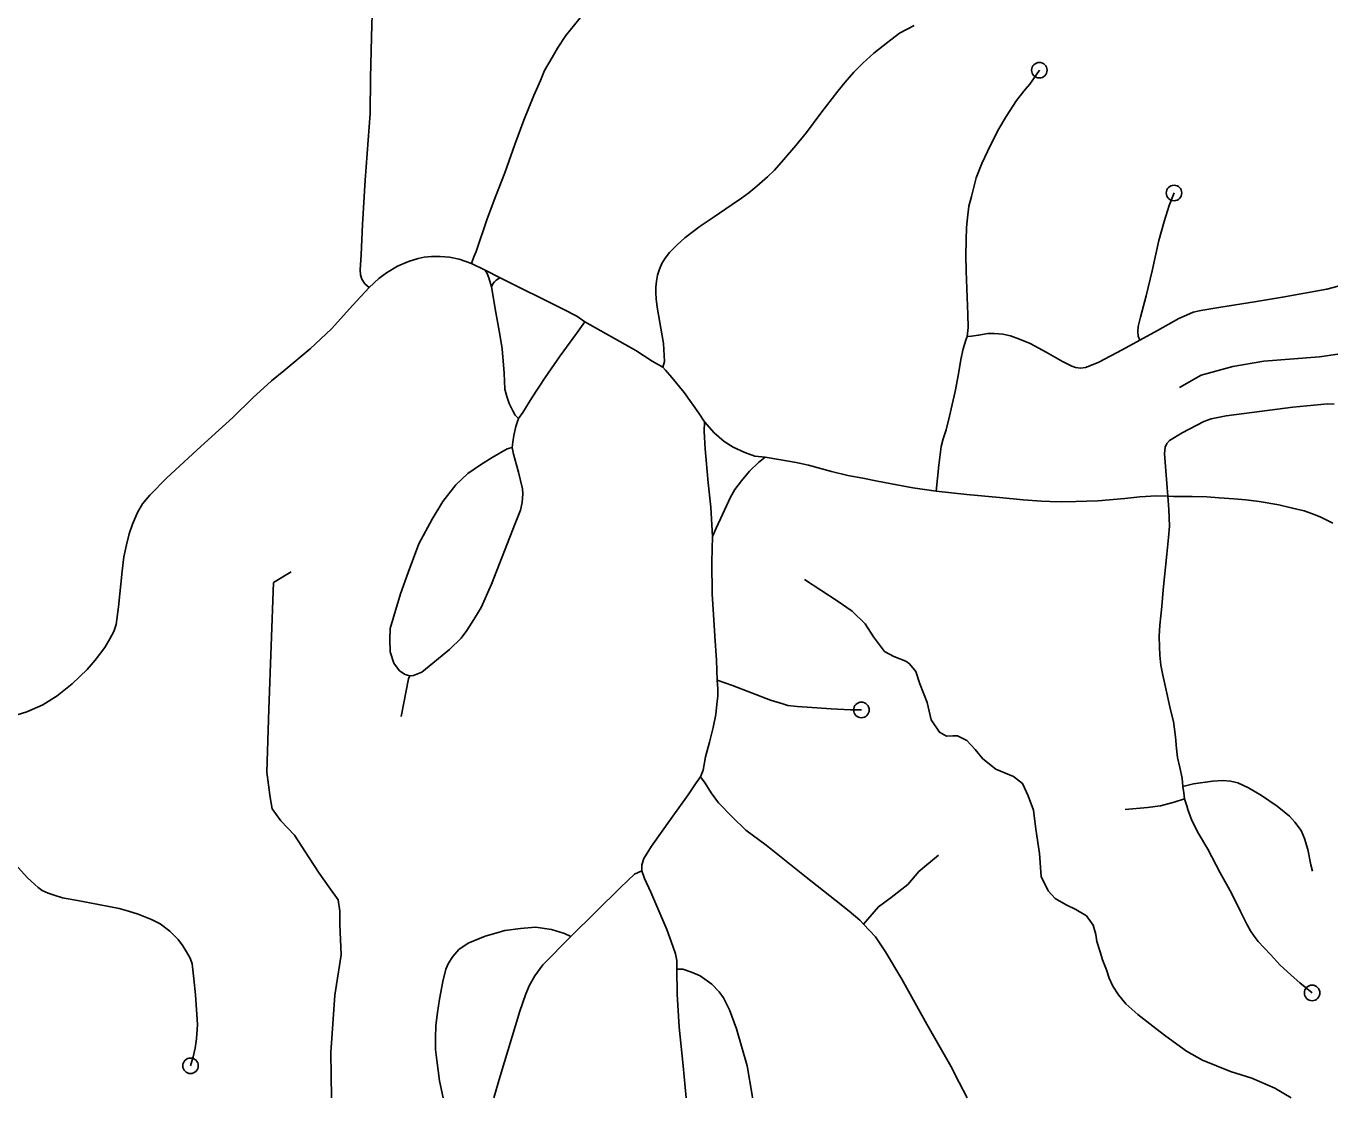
# Model space of a CAD drawing. Extents: x 653372 to 905732, y 627442 to 787275.
# Drawn here: x 712584 to 716772, y 728634 to 732075 of the extents above; entities that cross this region are included whole.
import ezdxf

# ---------------------------------------------------------------- set-up
doc = ezdxf.new("R2010")
doc.units = 0
for name, color, linetype in [('31', 7, 'Continuous'), ('32', 7, 'Continuous'), ('35', 7, 'Continuous')]:
    doc.layers.add(name, color=color, linetype=linetype)

msp = doc.modelspace()

# ---------------------------------------------------------------- linework, layer by layer
at = {"layer": '31'}
for points in [[(715436.1, 732076.5), (715389.1, 732052.7), (715351.9, 732023.6), (715306.5, 731987.6), (715271.3, 731956.4), (715242.2, 731927.1), (715215.1, 731894.6), (715191, 731866.1), (715136.5, 731795.2), (715090.3, 731733.1), (715056.8, 731691.8), (715017.2, 731645.6), (714988, 731612.2), (714965.4, 731590.7), (714931.2, 731560.5), (714905.4, 731539.6), (714882.2, 731522.7), (714851.9, 731501.9), (714790.7, 731460.9), (714749.5, 731432.4), (714699.6, 731395.6), (714675.2, 731372.7), (714650.3, 731347.7), (714637.1, 731330), (714626, 731312.2), (714618.5, 731294.7), (714612.3, 731274.8), (714609.2, 731256.2), (714606.6, 731237.1), (714606.6, 731218.5), (714607.5, 731199.5), (714610.7, 731172.2), (714631.4, 731055.5), (714633.8, 731017.6), (714634.2, 730997.5), (714629.6, 730979.5)], [(715507.5, 730581.3), (715515.4, 730665.4), (715523.1, 730724.6), (715529.2, 730749.2), (715539.5, 730779), (715549.5, 730822.2), (715558.6, 730860), (715567.9, 730901.9), (715579, 730958.4), (715586.4, 731004.6), (715594.1, 731039.1), (715602.9, 731066.3), (715606.5, 731078.8), (715609.5, 731106.9), (715608.7, 731148.4), (715603.6, 731287.6), (715602.4, 731338.8), (715603.2, 731388.2), (715604.5, 731428.3), (715608, 731459), (715612.5, 731496.3), (715620.2, 731528.2), (715635.3, 731587.2), (715653.4, 731633.5), (715681.9, 731692.9), (715708.9, 731745.5), (715731.5, 731784.3), (715765.6, 731836.5), (715793.4, 731871.8), (715807.9, 731888), (715838.7, 731933.3)], [(716271.2, 731539.1), (716256, 731498.7), (716239.1, 731447.8), (716222.5, 731386.7), (716201.5, 731289), (716181.7, 731208.7), (716163, 731140.8), (716156, 731110.2), (716155.5, 731092.8), (716156.5, 731079.4), (716161.4, 731066.6)], [(714763.2, 730804.5), (714744.9, 730832), (714697.3, 730898.5), (714658.6, 730947.1), (714637.3, 730969.7), (714629.6, 730979.5), (714595.1, 730999.4), (714542.8, 731033.2), (714379.1, 731125.6), (714353, 731144.1), (714309.1, 731165.8), (714107.2, 731266.5), (714058.8, 731290.9), (714014.6, 731312.3), (713975.1, 731327.1), (713943.9, 731333.1), (713914, 731335.5), (713886.3, 731334.8), (713862.8, 731332.6), (713843.7, 731328.8), (713811.8, 731319.6), (713777, 731303.8), (713741.4, 731283), (713717.4, 731264.7), (713685.9, 731235.5), (713633.1, 731178.8), (713565.1, 731103.4), (713495.9, 731038.3), (713411.3, 730968.5), (713372.4, 730936.1), (713312.3, 730881.6), (713248.4, 730818.5), (713192.8, 730768.3), (713132.3, 730713), (713036.2, 730624.5), (712981.9, 730569.2), (712957.7, 730541.4), (712942.2, 730512.7), (712925.8, 730475.2), (712915.4, 730444.8), (712906.3, 730409.3), (712897.8, 730370.8), (712892.8, 730324.7), (712880.6, 730210.3), (712873, 730153.6), (712865.8, 730131.2), (712853.4, 730107.4), (712836.5, 730079.4), (712805.3, 730038.7), (712780.4, 730009.5), (712732.2, 729963.5), (712683.6, 729924.8), (712637.5, 729895.5), (712586.4, 729872.9), (712513.4, 729851)], [(714058.8, 731290.9), (714064.9, 731280.3), (714070.3, 731267), (714078.9, 731238.1), (714092.3, 731155.5), (714106, 731084.2), (714113.2, 731038.2), (714119.4, 730960.5), (714122.1, 730909.7), (714128.1, 730885.1), (714135.4, 730863.6), (714146.9, 730839.5), (714154.4, 730825.8), (714159.2, 730821.4), (714165.7, 730814.5)], [(714078.9, 731238.1), (714083.1, 731247.1), (714088.2, 731254.3), (714094.2, 731259.3), (714102, 731264.5), (714107.2, 731266.5)], [(715606.5, 731078.8), (715620.5, 731079.8), (715643.3, 731082.4), (715673.6, 731088.2), (715693, 731088.3), (715721, 731085.4), (715745.6, 731080.7), (715774.7, 731069.8), (715809, 731055.4), (715861, 731028.4), (715912.9, 730998.1), (715942.6, 730983.1), (715955.1, 730978.7), (715971.1, 730976.9), (715987.2, 730978.5), (716006.2, 730985.9), (716029.9, 730995.9), (716104.9, 731035.8), (716161.4, 731066.6), (716217.8, 731097.3), (716286.5, 731136), (716310.9, 731147.3), (716332.5, 731156), (716357.4, 731162), (716421.9, 731172.1), (716529.8, 731189.6), (716619.8, 731204.2), (716762.3, 731230.1), (716798, 731240.4)], [(714379.1, 731125.6), (714352.4, 731087.7), (714299.2, 731016.2), (714251.1, 730946.8), (714208.9, 730880.9), (714179, 730834.3), (714165.7, 730814.5), (714157.2, 730788.9), (714150.5, 730759.9), (714147.7, 730739.5), (714145.7, 730722.1), (714149.5, 730700.8), (714166, 730643.2), (714178.3, 730589.5), (714179.2, 730572.7), (714176.9, 730545.7), (714171.8, 730521), (714154.5, 730477.7), (714079.2, 730283.5), (714045.6, 730207.8), (714021.8, 730169.1), (713999.5, 730133.9), (713981.3, 730109.6), (713943.7, 730073.5), (713854.6, 730000.2), (713828.7, 729989.3), (713816.3, 729988.2), (713812.3, 729979.1), (713789, 729858.5)], [(714763.2, 730804.5), (714762.3, 730773.5), (714764.7, 730717.4), (714775.1, 730608.8), (714783, 730530.7), (714788.3, 730436.5), (714786.9, 730355.3), (714787.8, 730251), (714792.4, 730185.2), (714796, 730116.2), (714801.8, 730039.2), (714804.2, 729974.6), (714805.6, 729947), (714805.4, 729923.6), (714803.1, 729897.7), (714799.6, 729864.6), (714791.2, 729823.1), (714778.6, 729776.2), (714766.5, 729728.2), (714758.6, 729686.2), (714750.7, 729664.4), (714734.4, 729641.6), (714710.5, 729606.7), (714655.8, 729530.5), (714592.6, 729441.8), (714568.3, 729402.2), (714561.5, 729381.5), (714562, 729362.2), (714570.4, 729338.5), (714590.9, 729294.2)], [(714763.2, 730804.5), (714794.2, 730769.3), (714826, 730741.2), (714855.2, 730722.9), (714892.4, 730705.3), (714925.2, 730694.5), (714957.7, 730690.4), (715002.1, 730682.9), (715057.4, 730673.6), (715096.6, 730665.2), (715170.8, 730644.3), (715223.1, 730632.1), (715272, 730623), (715318.9, 730613.9), (715381.3, 730601.9), (715432.4, 730592.3), (715507.5, 730581.3), (715606, 730570.9), (715710.1, 730561), (715786.7, 730554), (715845.1, 730549.7), (715873, 730548), (715911.2, 730547.7), (715955.9, 730548.1), (716026, 730551.1), (716113.7, 730558.2), (716161.3, 730563.2), (716215.3, 730566.2), (716251.8, 730565.1), (716269.2, 730565), (716329.2, 730564.9), (716377.1, 730563.5), (716416.1, 730560.6), (716463.1, 730557.5), (716501.6, 730554.2), (716545.1, 730548.2), (716607.6, 730537.4), (716651.9, 730527.6), (716689.3, 730518), (716724.6, 730505.9), (716742.6, 730498.2), (716781.1, 730479.2)], [(714957.7, 730690.4), (714936.8, 730674.2), (714908, 730645.6), (714882.1, 730614.8), (714860.4, 730587), (714847, 730562.9), (714820.9, 730506.7), (714800.8, 730463.1), (714788.3, 730436.5)], [(716305.1, 729594.1), (716302.8, 729612.9), (716299.8, 729633.9), (716297.4, 729659.9), (716290.2, 729694.6), (716282.6, 729726.7), (716278.9, 729755.5), (716276.4, 729792.8), (716269.2, 729841.9), (716260.3, 729879.6), (716243.9, 729952.4), (716235.4, 729990.5), (716229.1, 730022.7), (716225.7, 730054.7), (716224.3, 730082), (716223.3, 730116.6), (716225.7, 730151.1), (716231.6, 730211.4), (716236.4, 730264.7), (716248.1, 730379.9), (716253.7, 730432.5), (716256.2, 730469.2), (716254.6, 730522.7), (716251.8, 730565.1)], [(715607.1, 728633.5), (715581.1, 728683.5), (715554, 728735.1), (715477.3, 728870.8), (715396.9, 729014.6), (715344.2, 729102.5), (715312.4, 729150.2), (715274, 729191.1), (715261.6, 729203.8), (715227.8, 729233.4), (715185.6, 729266.2), (715084, 729346.4), (714960.8, 729444.8), (714895.7, 729493.5), (714851.4, 729536.3), (714807.8, 729580.9), (714784.4, 729613.4), (714764.8, 729643.8), (714750.7, 729664.4)], [(716299.8, 729633.9), (716334.1, 729641.9), (716394.9, 729651), (716427.7, 729652.3), (716453.1, 729650.2), (716476.1, 729645), (716510.2, 729629.4), (716552.7, 729604.9), (716602.3, 729570.3), (716642.3, 729537.7), (716659.5, 729519), (716679.6, 729491.6), (716690.6, 729466.7), (716701.4, 729431.3), (716710.8, 729381.5), (716716.1, 729361.4)], [(716114.5, 729559.4), (716185.6, 729565.9), (716227.6, 729571.5), (716271.6, 729583.3), (716305.1, 729594.1)], [(716714.9, 728970.6), (716674.9, 729002.7), (716647.9, 729027.7), (716611.2, 729061.1), (716581.7, 729093.3), (716559.2, 729116.8), (716542, 729135.9), (716528.4, 729152.7), (716516.6, 729169.9), (716504.6, 729191.6), (716483.6, 729234.6), (716455.7, 729290.9), (716419.9, 729356.1), (716379.4, 729432), (716350, 729482.9), (716328.1, 729524.5), (716316, 729559.7), (716312.7, 729571.2), (716305.1, 729594.1)], [(712528.2, 729407), (712588, 729339.9), (712622.5, 729308.6), (712636, 729299.1), (712654.4, 729291.2), (712674.3, 729284.4), (712700.8, 729276.3), (712749, 729267.9), (712816, 729254.6), (712882.7, 729241.4), (712912.7, 729233.1), (712943.4, 729224), (712986.5, 729206.7), (713014.2, 729192.9), (713045.5, 729169), (713071.9, 729142.3), (713087.7, 729121.9), (713099.3, 729103), (713110.8, 729082.3), (713117.1, 729063.5), (713120, 729044.9), (713122.2, 729016.2), (713128, 728964.2), (713134.2, 728868.9), (713131.5, 728823.4), (713126.7, 728793.3), (713120.7, 728765.3), (713112.1, 728736.6)], [(714590.9, 729294.2), (714642.3, 729174), (714661.8, 729121.1), (714670.3, 729096.4), (714674.7, 729075.2), (714673.9, 729047.4), (714674.9, 728966.5), (714681.8, 728860.9), (714694.9, 728736.6), (714703.7, 728633.5)]]:
    msp.add_lwpolyline(points, dxfattribs=at)
for centre in [(715838.7, 731933.3), (716271.2, 731539.1), (716714.9, 728970.6), (713112.1, 728736.6)]:
    msp.add_circle(centre, 25, dxfattribs=at)
at = {"layer": '32'}
for points in [[(714699.8, 732523), (714635.8, 732444.9), (714541.1, 732322.6), (714448, 732207), (714373.1, 732113.7), (714317.3, 732044.5), (714291.1, 732003.8), (714273.7, 731974.4), (714249.3, 731932.4), (714236.1, 731899.8), (714214.5, 731852.3), (714182.9, 731773.3), (714153.6, 731694.8), (714121.6, 731603.6), (714092.5, 731529.8), (714065.3, 731456.1), (714029.2, 731350.9), (714022.6, 731334), (714014.6, 731312.3)], [(713696.3, 732150.9), (713693, 732039.1), (713690.7, 731908.6), (713689.5, 731794.1), (713672.6, 731580.3), (713665, 731437.9), (713660.4, 731340.5), (713657.3, 731291.9), (713658, 731276.5), (713661.9, 731262.1), (713672, 731247.5), (713685.9, 731235.5)], [(716251.8, 730565.1), (716244.4, 730646.9), (716240.6, 730702.1), (716242.6, 730722.5), (716247.7, 730734.3), (716256.4, 730744.4), (716297.2, 730769.1), (716366.9, 730805.7), (716390.8, 730814), (716438.9, 730823.1), (716496.4, 730831.4), (716652.9, 730851.2), (716764.8, 730862.4), (716786.1, 730860.9)], [(713816.3, 729988.2), (713801.1, 729993.1), (713783.2, 730005.3), (713764.9, 730029.9), (713753.6, 730065.3), (713751.9, 730105.6), (713753.6, 730140.6), (713765.1, 730180.4), (713786.9, 730252.1), (713811.6, 730320), (713845.1, 730412.7), (713888.3, 730491.8), (713922.9, 730548.5), (713963.9, 730602), (714002.3, 730638.8), (714043.3, 730666.1), (714080.5, 730689.8), (714129.5, 730717.6), (714145.7, 730722.1)], [(714804.2, 729974.6), (714853, 729957.3), (714975.2, 729910.9), (715014.5, 729899), (715030.6, 729894), (715060.5, 729890), (715092.5, 729888.6), (715169.7, 729882.7), (715231.9, 729879.3), (715267, 729879.2)], [(715274, 729191.1), (715321.5, 729247.2), (715362.6, 729277.5), (715415.7, 729319.1), (715451, 729360.3), (715514.2, 729413.4)], [(714562, 729362.2), (714537.9, 729352.2), (714493.7, 729309.2), (714333.2, 729151.9), (714244, 729060.3), (714218.1, 729025.3), (714200, 728993.9), (714188.2, 728964.6), (714170.3, 728912.2), (714107.1, 728703.6), (714086.7, 728633.5)], [(714333.2, 729151.9), (714313.2, 729161.2), (714271.2, 729174), (714220, 729181.3), (714172.4, 729177.6), (714122.1, 729170.8), (714093, 729162.7), (714058.2, 729152.8), (714004.2, 729130), (713973.5, 729109.7), (713954.2, 729087.8), (713940.7, 729066.4), (713932.4, 729046.7), (713922.2, 729007.2), (713912.2, 728950.9), (713905.7, 728908.1), (713900, 728865.9), (713898.8, 728825.8), (713899, 728789.2), (713903.1, 728754.4), (713912, 728687.9), (713924, 728633.5)], [(714917, 728633.5), (714915.7, 728642.2), (714899.8, 728736.7), (714865.7, 728855.6), (714843.7, 728916.2), (714824.2, 728955), (714809.7, 728973.6), (714786.1, 728998.8), (714749.2, 729025), (714721.4, 729037.7), (714693.5, 729046.7), (714673.9, 729047.4)]]:
    msp.add_lwpolyline(points, dxfattribs=at)
msp.add_circle((715267, 729879.2), 25, dxfattribs=at)
at = {"layer": '35'}
for points in [[(716797.6, 731021.3), (716738.1, 731013.3), (716559.2, 730998.9), (716460, 730982.2), (716358.6, 730953.6), (716288.4, 730914.3)], [(713564.7, 728633.5), (713562.9, 728779.1), (713575.3, 728963.4), (713595.9, 729092.9), (713591.9, 729190.4), (713591.6, 729233.5), (713585.8, 729269.9), (713556.4, 729310.9), (713525, 729355), (713493.7, 729404.2), (713445.8, 729476.9), (713402.4, 729523), (713373.9, 729561.9), (713368.1, 729598.3), (713357, 729679.7), (713363.1, 729881.5), (713378.8, 730288.3), (713435, 730322.8)], [(715084.3, 730297.9), (715188.8, 730229.7), (715237.1, 730196.6), (715279.3, 730155.9), (715305.6, 730113.7), (715341.7, 730067.2), (715370.8, 730050.5), (715409.8, 730035.6), (715421.4, 730027.3), (715442.4, 730003), (715455, 729963.2), (715478.8, 729903.2), (715490.9, 729847.6), (715517.4, 729807.4), (715540.7, 729794.8), (715560.4, 729796.2), (715576.2, 729795.7), (715605.3, 729781), (715632.1, 729752.6), (715656.8, 729722.3), (715699.2, 729689.4), (715724.6, 729678.8), (715755.7, 729666), (715784.7, 729643.5), (715803.2, 729603.4), (715819.6, 729557.6), (715827.6, 729496.1), (715839.1, 729418.8), (715844.3, 729344.7), (715866.6, 729298.7), (715889.6, 729274.3), (715924.5, 729253.5), (715955.6, 729238.8), (715990.5, 729218), (716011.2, 729187.8), (716020.2, 729157.9), (716023.5, 729136.1), (716034.3, 729102.2), (716041.4, 729076.4), (716054.3, 729044.4), (716063.4, 729018.5), (716074.4, 728992.5), (716093.3, 728964.3), (716116.1, 728936), (716154.5, 728901.3), (716212.4, 728856.1), (716245.2, 728831.5), (716310.8, 728784.1), (716363.2, 728754.9), (716452.8, 728718.7), (716521.2, 728696.9), (716595.2, 728665.1), (716647.6, 728633.5)]]:
    msp.add_lwpolyline(points, dxfattribs=at)

doc.saveas('drawing.dxf')
